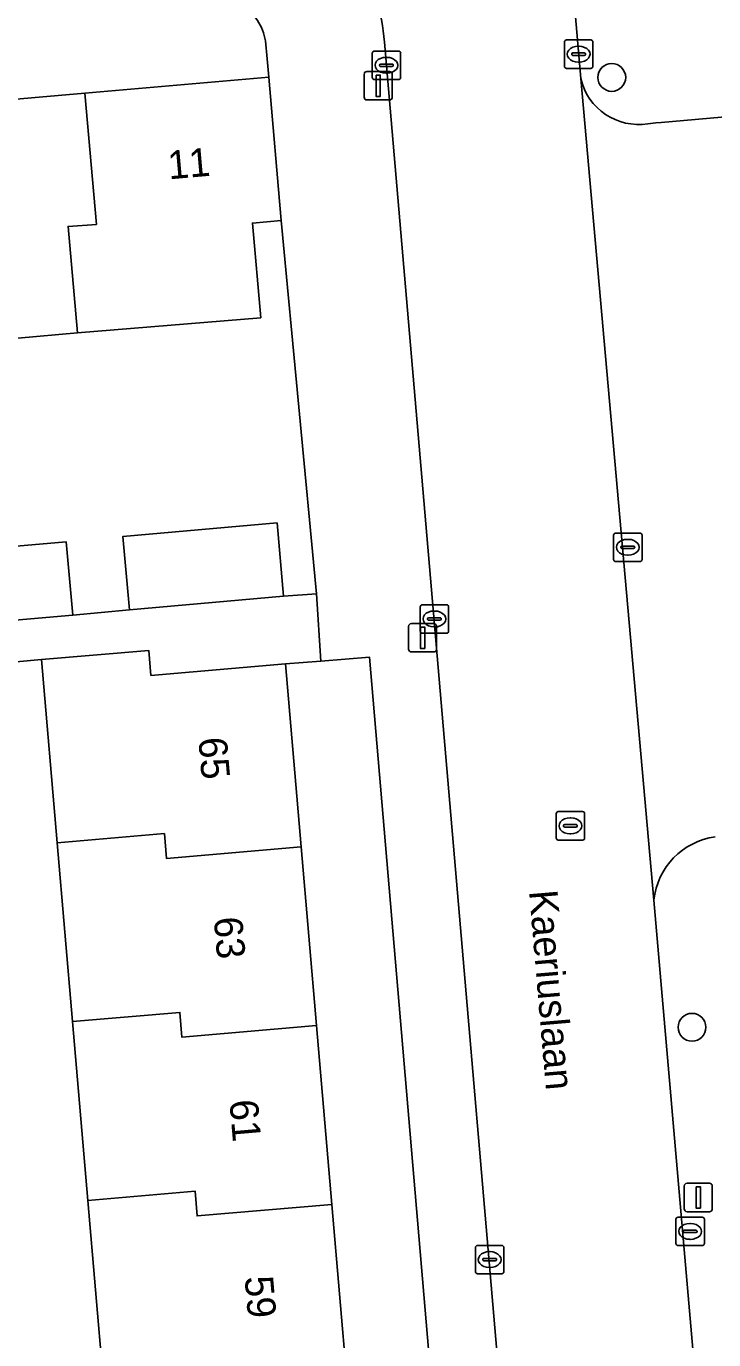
# Model space of a CAD drawing. Extents: x 162989 to 165008, y 383432 to 384338.
# Drawn here: x 164254.62 to 164278.81, y 383793.68 to 383839.91 of the extents above; entities that cross this region are included whole.
import ezdxf

# ---------------------------------------------------------------- set-up
doc = ezdxf.new("R2010")
doc.units = 0
for name, color, linetype in [('IMGEO_Boom', 7, 'Continuous'), ('IMGEO_Erf', 7, 'Continuous'), ('IMGEO_Kolk', 7, 'Continuous'), ('IMGEO_Lichtmast', 7, 'Continuous'), ('IMGEO_Openbare_ruimte_label', 7, 'Continuous'), ('IMGEO_Pand', 7, 'Continuous'), ('IMGEO_Pand_nummerreeks', 7, 'Continuous'), ('IMGEO_Parkeervlak_open', 7, 'Continuous'), ('IMGEO_Rijbaan_lokaal_open', 7, 'Continuous'), ('IMGEO_Rioolput', 7, 'Continuous'), ('IMGEO_Voetpad_open', 7, 'Continuous')]:
    doc.layers.add(name, color=color, linetype=linetype)

msp = doc.modelspace()

# ---------------------------------------------------------------- linework, layer by layer
at = {"layer": 'IMGEO_Boom'}
for centre in [(164275.225, 383838.112), (164278.049, 383804.682)]:
    msp.add_circle(centre, 0.489, dxfattribs=at)
at = {"layer": 'IMGEO_Erf'}
for points in [[(164250.367, 383837.007), (164256.685, 383837.559), (164263.156, 383838.124), (164263.099, 383838.763), (164263.042, 383839.402)], [(164250.758, 383821.307), (164256.031, 383821.767), (164256.257, 383819.183), (164258.25, 383819.376), (164258.024, 383821.957), (164263.448, 383822.431), (164263.674, 383819.85), (164264.836, 383819.943), (164263.597, 383833.074), (164262.582, 383832.985), (164262.873, 383829.653), (164256.421, 383829.12), (164250.119, 383828.565)], [(164254.222, 383747.711), (164264.474, 383748.657), (164267.353, 383748.917), (164267.509, 383748.927), (164267.665, 383748.942), (164267.2, 383754.094), (164264.008, 383753.82), (164263.936, 383754.656), (164260.586, 383754.368), (164260.032, 383760.818), (164259.491, 383767.112), (164258.95, 383773.407), (164258.41, 383779.702), (164257.869, 383785.996), (164257.329, 383792.291), (164256.788, 383798.586), (164256.247, 383804.882), (164255.707, 383811.176), (164255.153, 383817.622), (164246.215, 383816.801)]]:
    msp.add_lwpolyline(points, dxfattribs=at)
msp.add_lwpolyline([(164264.982, 383817.571), (164263.742, 383817.471), (164264.295, 383811.03), (164264.836, 383804.74), (164265.376, 383798.449), (164265.916, 383792.158), (164266.457, 383785.867), (164266.997, 383779.576), (164267.537, 383773.285), (164268.078, 383766.995), (164268.618, 383760.704), (164269.171, 383754.264), (164270.308, 383754.37), (164271.014, 383754.647), (164271.437, 383754.995), (164271.671, 383755.305), (164271.959, 383756.057), (164266.698, 383817.709)], close=True, dxfattribs=at)
msp.add_arc((164261.167, 383839.067), 1.904, 10.138, 103.5595, dxfattribs=at)
at = {"layer": 'IMGEO_Kolk'}
for p, q in [((164273.558, 383838.505), (164273.558, 383839.357)), ((164273.633, 383839.431), (164274.485, 383839.431)), ((164274.046, 383839.211), (164274.071, 383839.211)), ((164274.559, 383839.357), (164274.559, 383838.505)), ((164266.795, 383838.114), (164266.795, 383838.966)), ((164266.87, 383839.04), (164267.722, 383839.04)), ((164267.283, 383838.82), (164267.308, 383838.82)), ((164267.796, 383838.966), (164267.796, 383838.114)), ((164273.817, 383838.925), (164273.817, 383838.937)), ((164274.255, 383838.888), (164273.857, 383838.888)), ((164273.86, 383838.974), (164274.258, 383838.974)), ((164274.301, 383838.937), (164274.301, 383838.925)), ((164267.054, 383838.534), (164267.054, 383838.546)), ((164267.492, 383838.497), (164267.094, 383838.497)), ((164267.097, 383838.583), (164267.495, 383838.583)), ((164267.538, 383838.546), (164267.538, 383838.534)), ((164274.485, 383838.431), (164273.633, 383838.431)), ((164274.069, 383838.651), (164274.044, 383838.651)), ((164267.722, 383838.04), (164266.87, 383838.04)), ((164267.306, 383838.26), (164267.281, 383838.26)), ((164275.288, 383821.149), (164275.288, 383822.001)), ((164275.363, 383822.075), (164276.215, 383822.075)), ((164275.776, 383821.855), (164275.801, 383821.855)), ((164276.289, 383822.001), (164276.289, 383821.149)), ((164275.547, 383821.569), (164275.547, 383821.581)), ((164275.985, 383821.532), (164275.587, 383821.532)), ((164275.59, 383821.618), (164275.988, 383821.618)), ((164275.799, 383821.295), (164275.774, 383821.295)), ((164276.031, 383821.581), (164276.031, 383821.569)), ((164276.215, 383821.075), (164275.363, 383821.075)), ((164268.483, 383818.626), (164268.483, 383819.478)), ((164268.558, 383819.552), (164269.41, 383819.552)), ((164268.971, 383819.332), (164268.996, 383819.332)), ((164269.484, 383819.478), (164269.484, 383818.626)), ((164268.742, 383819.046), (164268.742, 383819.058)), ((164269.18, 383819.009), (164268.782, 383819.009)), ((164268.785, 383819.095), (164269.183, 383819.095)), ((164269.226, 383819.058), (164269.226, 383819.046)), ((164269.41, 383818.552), (164268.558, 383818.552)), ((164268.994, 383818.772), (164268.969, 383818.772)), ((164277.482, 383797.071), (164277.482, 383797.923)), ((164277.557, 383797.997), (164278.409, 383797.997)), ((164277.97, 383797.777), (164277.995, 383797.777)), ((164278.483, 383797.923), (164278.483, 383797.071)), ((164277.741, 383797.491), (164277.741, 383797.503)), ((164278.179, 383797.454), (164277.781, 383797.454)), ((164277.784, 383797.54), (164278.182, 383797.54)), ((164277.993, 383797.217), (164277.968, 383797.217)), ((164278.225, 383797.503), (164278.225, 383797.491)), ((164270.428, 383796.078), (164270.428, 383796.93)), ((164270.503, 383797.004), (164271.355, 383797.004)), ((164270.916, 383796.784), (164270.941, 383796.784)), ((164271.429, 383796.93), (164271.429, 383796.078)), ((164278.409, 383796.997), (164277.557, 383796.997)), ((164270.687, 383796.498), (164270.687, 383796.51)), ((164271.125, 383796.461), (164270.727, 383796.461)), ((164270.73, 383796.547), (164271.128, 383796.547)), ((164270.939, 383796.224), (164270.914, 383796.224)), ((164271.171, 383796.51), (164271.171, 383796.498)), ((164271.355, 383796.004), (164270.503, 383796.004))]:
    msp.add_line(p, q, dxfattribs=at)
for points in [[(164273.558, 383838.505), (164273.558, 383839.357)], [(164273.633, 383839.431), (164274.485, 383839.431)], [(164274.559, 383839.357), (164274.559, 383838.505)], [(164266.795, 383838.114), (164266.795, 383838.966)], [(164266.87, 383839.04), (164267.722, 383839.04)], [(164267.796, 383838.966), (164267.796, 383838.114)], [(164274.485, 383838.431), (164273.633, 383838.431)], [(164267.722, 383838.04), (164266.87, 383838.04)], [(164275.288, 383821.149), (164275.288, 383822.001)], [(164275.363, 383822.075), (164276.215, 383822.075)], [(164276.289, 383822.001), (164276.289, 383821.149)], [(164276.215, 383821.075), (164275.363, 383821.075)], [(164268.483, 383818.626), (164268.483, 383819.478)], [(164268.558, 383819.552), (164269.41, 383819.552)], [(164269.484, 383819.478), (164269.484, 383818.626)], [(164269.41, 383818.552), (164268.558, 383818.552)], [(164277.482, 383797.071), (164277.482, 383797.923)], [(164277.557, 383797.997), (164278.409, 383797.997)], [(164278.483, 383797.923), (164278.483, 383797.071)], [(164270.428, 383796.078), (164270.428, 383796.93)], [(164270.503, 383797.004), (164271.355, 383797.004)], [(164271.429, 383796.93), (164271.429, 383796.078)], [(164278.409, 383796.997), (164277.557, 383796.997)], [(164271.355, 383796.004), (164270.503, 383796.004)]]:
    msp.add_lwpolyline(points, dxfattribs=at)
for centre, radius, start, end in [((164273.635, 383839.355), 0.0765, 91.552, 178.448), ((164273.635, 383839.355), 0.0765, 91.552, 178.448), ((164274.483, 383839.355), 0.0765, 1.552, 88.448), ((164274.483, 383839.355), 0.0765, 1.552, 88.448), ((164266.872, 383838.964), 0.0765, 91.552, 178.448), ((164266.872, 383838.964), 0.0765, 91.552, 178.448), ((164267.72, 383838.964), 0.0765, 1.552, 88.448), ((164267.72, 383838.964), 0.0765, 1.552, 88.448), ((164273.857, 383838.934), 0.0403, 85.8775, 175.7526), ((164273.854, 383838.924), 0.0366, 178.938, 274.7102), ((164274.258, 383838.931), 0.043, 264.8664, 352.4533), ((164274.262, 383838.936), 0.0386, 1.7309, 96.639), ((164267.094, 383838.543), 0.0403, 85.8775, 175.7526), ((164267.091, 383838.533), 0.0366, 178.938, 274.7102), ((164267.495, 383838.54), 0.043, 264.8664, 352.4533), ((164267.499, 383838.545), 0.0386, 1.7309, 96.639), ((164273.635, 383838.507), 0.0765, 181.552, 268.448), ((164273.635, 383838.507), 0.0765, 181.552, 268.448), ((164274.483, 383838.507), 0.0765, 271.552, 358.448), ((164274.483, 383838.507), 0.0765, 271.552, 358.448), ((164266.872, 383838.116), 0.0765, 181.552, 268.448), ((164266.872, 383838.116), 0.0765, 181.552, 268.448), ((164267.72, 383838.116), 0.0765, 271.552, 358.448), ((164267.72, 383838.116), 0.0765, 271.552, 358.448), ((164275.365, 383821.999), 0.0765, 91.552, 178.448), ((164275.365, 383821.999), 0.0765, 91.552, 178.448), ((164276.213, 383821.999), 0.0765, 1.552, 88.448), ((164276.213, 383821.999), 0.0765, 1.552, 88.448), ((164275.587, 383821.578), 0.0403, 85.8775, 175.7526), ((164275.584, 383821.568), 0.0366, 178.938, 274.7102), ((164275.988, 383821.575), 0.043, 264.8664, 352.4533), ((164275.992, 383821.58), 0.0386, 1.7309, 96.639), ((164275.365, 383821.151), 0.0765, 181.552, 268.448), ((164275.365, 383821.151), 0.0765, 181.552, 268.448), ((164276.213, 383821.151), 0.0765, 271.552, 358.448), ((164276.213, 383821.151), 0.0765, 271.552, 358.448), ((164268.56, 383819.476), 0.0765, 91.552, 178.448), ((164268.56, 383819.476), 0.0765, 91.552, 178.448), ((164269.408, 383819.476), 0.0765, 1.552, 88.448), ((164269.408, 383819.476), 0.0765, 1.552, 88.448), ((164268.782, 383819.055), 0.0403, 85.8775, 175.7526), ((164268.779, 383819.045), 0.0366, 178.938, 274.7102), ((164269.183, 383819.052), 0.043, 264.8664, 352.4533), ((164269.187, 383819.057), 0.0386, 1.7309, 96.639), ((164268.56, 383818.628), 0.0765, 181.552, 268.448), ((164268.56, 383818.628), 0.0765, 181.552, 268.448), ((164269.408, 383818.628), 0.0765, 271.552, 358.448), ((164269.408, 383818.628), 0.0765, 271.552, 358.448), ((164277.559, 383797.921), 0.0765, 91.552, 178.448), ((164277.559, 383797.921), 0.0765, 91.552, 178.448), ((164278.407, 383797.921), 0.0765, 1.552, 88.448), ((164278.407, 383797.921), 0.0765, 1.552, 88.448), ((164277.781, 383797.5), 0.0403, 85.8775, 175.7526), ((164277.778, 383797.49), 0.0366, 178.938, 274.7102), ((164278.182, 383797.497), 0.043, 264.8664, 352.4533), ((164278.186, 383797.502), 0.0386, 1.7309, 96.639), ((164270.505, 383796.928), 0.0765, 91.552, 178.448), ((164270.505, 383796.928), 0.0765, 91.552, 178.448), ((164271.353, 383796.928), 0.0765, 1.552, 88.448), ((164271.353, 383796.928), 0.0765, 1.552, 88.448), ((164277.559, 383797.073), 0.0765, 181.552, 268.448), ((164277.559, 383797.073), 0.0765, 181.552, 268.448), ((164278.407, 383797.073), 0.0765, 271.552, 358.448), ((164278.407, 383797.073), 0.0765, 271.552, 358.448), ((164270.727, 383796.507), 0.0403, 85.8775, 175.7526), ((164270.724, 383796.497), 0.0366, 178.938, 274.7102), ((164271.128, 383796.504), 0.043, 264.8664, 352.4533), ((164271.132, 383796.509), 0.0386, 1.7309, 96.639), ((164270.505, 383796.08), 0.0765, 181.552, 268.448), ((164270.505, 383796.08), 0.0765, 181.552, 268.448), ((164271.353, 383796.08), 0.0765, 271.552, 358.448), ((164271.353, 383796.08), 0.0765, 271.552, 358.448)]:
    msp.add_arc(centre, radius, start, end, dxfattribs=at)
for centre, major_axis, ratio, start_param, end_param in [((164274.045, 383838.931), (-0.387, 0.002), 0.722429, 4.712389, 7.853982), ((164274.07, 383838.931), (-0.39, 0.002), 0.717154, 1.570796, 4.712389), ((164267.282, 383838.54), (-0.387, 0.002), 0.722429, 4.712389, 7.853982), ((164267.307, 383838.54), (-0.39, 0.002), 0.717154, 1.570796, 4.712389), ((164275.775, 383821.575), (-0.387, 0.002), 0.722429, 4.712389, 7.853982), ((164275.8, 383821.575), (-0.39, 0.002), 0.717154, 1.570796, 4.712389), ((164268.97, 383819.052), (-0.387, 0.002), 0.722429, 4.712389, 7.853982), ((164268.995, 383819.052), (-0.39, 0.002), 0.717154, 1.570796, 4.712389), ((164277.969, 383797.497), (-0.387, 0.002), 0.722429, 4.712389, 7.853982), ((164277.994, 383797.497), (-0.39, 0.002), 0.717154, 1.570796, 4.712389), ((164270.915, 383796.504), (-0.387, 0.002), 0.722429, 4.712389, 7.853982), ((164270.94, 383796.504), (-0.39, 0.002), 0.717154, 1.570796, 4.712389)]:
    msp.add_ellipse(centre, major_axis=major_axis, ratio=ratio, start_param=start_param, end_param=end_param, dxfattribs=at)
at = {"layer": 'IMGEO_Lichtmast'}
for p, q in [((164266.61, 383838.322), (164267.4, 383838.322)), ((164267.4, 383838.322), (164266.61, 383838.322)), ((164266.51, 383837.422), (164266.51, 383838.222)), ((164266.51, 383838.222), (164266.51, 383837.422)), ((164267.5, 383838.222), (164267.5, 383837.422)), ((164267.5, 383837.422), (164267.5, 383838.222)), ((164267.4, 383837.322), (164266.61, 383837.322)), ((164266.61, 383837.322), (164267.4, 383837.322)), ((164268.172, 383818.89), (164268.962, 383818.89)), ((164268.962, 383818.89), (164268.172, 383818.89)), ((164268.072, 383817.99), (164268.072, 383818.79)), ((164268.072, 383818.79), (164268.072, 383817.99)), ((164269.062, 383818.79), (164269.062, 383817.99)), ((164269.062, 383817.99), (164269.062, 383818.79)), ((164268.962, 383817.89), (164268.172, 383817.89)), ((164268.172, 383817.89), (164268.962, 383817.89)), ((164277.773, 383798.291), (164277.773, 383799.091)), ((164277.773, 383799.091), (164277.773, 383798.291)), ((164277.873, 383799.191), (164278.663, 383799.191)), ((164278.663, 383799.191), (164277.873, 383799.191)), ((164278.763, 383799.091), (164278.763, 383798.291)), ((164278.763, 383798.291), (164278.763, 383799.091)), ((164278.663, 383798.191), (164277.873, 383798.191)), ((164277.873, 383798.191), (164278.663, 383798.191))]:
    msp.add_line(p, q, dxfattribs=at)
for points in [[(164266.93, 383838.197), (164267.08, 383838.197), (164267.08, 383837.447), (164266.93, 383837.447), (164266.93, 383838.197)], [(164268.492, 383818.765), (164268.642, 383818.765), (164268.642, 383818.015), (164268.492, 383818.015), (164268.492, 383818.765)], [(164278.193, 383799.066), (164278.343, 383799.066), (164278.343, 383798.316), (164278.193, 383798.316), (164278.193, 383799.066)]]:
    msp.add_lwpolyline(points, dxfattribs=at)
for centre, start, end in [((164266.61, 383838.222), 90, 180), ((164266.61, 383838.222), 90, 180), ((164267.4, 383838.222), 0, 90), ((164267.4, 383838.222), 360, 90), ((164266.61, 383837.422), 180, 270), ((164266.61, 383837.422), 180, 270), ((164267.4, 383837.422), 270, 0), ((164267.4, 383837.422), 270, 0), ((164268.172, 383818.79), 90, 180), ((164268.172, 383818.79), 90, 180), ((164268.962, 383818.79), 0, 90), ((164268.962, 383818.79), 360, 90), ((164268.172, 383817.99), 180, 270), ((164268.172, 383817.99), 180, 270), ((164268.962, 383817.99), 270, 0), ((164268.962, 383817.99), 270, 0), ((164277.873, 383799.091), 90, 180), ((164277.873, 383799.091), 90, 180), ((164278.663, 383799.091), 0, 90), ((164278.663, 383799.091), 360, 90), ((164277.873, 383798.291), 180, 270), ((164277.873, 383798.291), 180, 270), ((164278.663, 383798.291), 270, 0), ((164278.663, 383798.291), 270, 0)]:
    msp.add_arc(centre, 0.1, start, end, dxfattribs=at)
at = {"layer": 'IMGEO_Pand'}
for points in [[(164256.421, 383829.12), (164262.873, 383829.653), (164262.582, 383832.985), (164263.597, 383833.074), (164263.156, 383838.124), (164256.685, 383837.559), (164257.089, 383832.937), (164256.091, 383832.87)], [(164256.421, 383829.12), (164256.091, 383832.87), (164257.089, 383832.937), (164256.685, 383837.559), (164250.367, 383837.007), (164250.771, 383832.384), (164249.789, 383832.315), (164250.119, 383828.565)], [(164263.674, 383819.85), (164263.448, 383822.431), (164258.024, 383821.957), (164258.25, 383819.376)], [(164250.985, 383818.723), (164256.257, 383819.183), (164256.031, 383821.767), (164250.758, 383821.307)], [(164255.707, 383811.176), (164259.485, 383811.501), (164259.556, 383810.625), (164264.295, 383811.03), (164263.742, 383817.471), (164259.007, 383817.064), (164258.931, 383817.946), (164255.153, 383817.622)], [(164255.707, 383811.176), (164256.247, 383804.882), (164260.027, 383805.207), (164260.094, 383804.334), (164264.836, 383804.74), (164264.295, 383811.03), (164259.556, 383810.625), (164259.485, 383811.501)], [(164265.376, 383798.449), (164264.836, 383804.74), (164260.094, 383804.334), (164260.027, 383805.207), (164256.247, 383804.882), (164256.788, 383798.586), (164260.569, 383798.912), (164260.632, 383798.043)], [(164257.329, 383792.291), (164261.111, 383792.617), (164261.17, 383791.752), (164265.916, 383792.158), (164265.376, 383798.449), (164260.632, 383798.043), (164260.569, 383798.912), (164256.788, 383798.586)]]:
    msp.add_lwpolyline(points, close=True, dxfattribs=at)
at = {"layer": 'IMGEO_Parkeervlak_open'}
for points in [[(164274.132, 383838.07), (164276.703, 383809.159)], [(164279.485, 383836.746), (164276.965, 383836.523), (164276.772, 383836.51), (164276.497, 383836.482)]]:
    msp.add_lwpolyline(points, dxfattribs=at)
for centre, radius, start, end in [((164276.171, 383838.551), 2.094, 193.2735, 278.9671), ((164279.214, 383808.882), 2.526, 98.0354, 173.7161)]:
    msp.add_arc(centre, radius, start, end, dxfattribs=at)
at = {"layer": 'IMGEO_Rijbaan_lokaal_open'}
for points in [[(164276.703, 383809.159), (164274.132, 383838.07), (164273.831, 383841.616)], [(164267.226, 383839.355), (164274.558, 383753.908)], [(164267.855, 383745.939), (164268.478, 383739.109), (164282.643, 383740.402), (164281.848, 383749.83), (164281.697, 383751.629), (164281.653, 383752.145), (164276.703, 383809.159)]]:
    msp.add_lwpolyline(points, dxfattribs=at)
msp.add_arc((164259.214, 383838.666), 8.042, 4.9141, 27.5453, dxfattribs=at)
at = {"layer": 'IMGEO_Rioolput'}
for p, q in [((164273.269, 383811.346), (164273.269, 383812.198)), ((164273.344, 383812.272), (164274.196, 383812.272)), ((164273.757, 383812.052), (164273.782, 383812.052)), ((164274.27, 383812.198), (164274.27, 383811.346)), ((164273.528, 383811.766), (164273.528, 383811.778)), ((164273.966, 383811.729), (164273.568, 383811.729)), ((164273.571, 383811.815), (164273.969, 383811.815)), ((164273.78, 383811.492), (164273.755, 383811.492)), ((164274.012, 383811.778), (164274.012, 383811.766)), ((164274.196, 383811.272), (164273.344, 383811.272))]:
    msp.add_line(p, q, dxfattribs=at)
for points in [[(164273.269, 383811.346), (164273.269, 383812.198)], [(164273.344, 383812.272), (164274.196, 383812.272)], [(164274.27, 383812.198), (164274.27, 383811.346)], [(164274.196, 383811.272), (164273.344, 383811.272)]]:
    msp.add_lwpolyline(points, dxfattribs=at)
for centre, radius, start, end in [((164273.346, 383812.196), 0.0765, 91.552, 178.448), ((164273.346, 383812.196), 0.0765, 91.552, 178.448), ((164274.194, 383812.196), 0.0765, 1.552, 88.448), ((164274.194, 383812.196), 0.0765, 1.552, 88.448), ((164273.568, 383811.775), 0.0403, 85.8775, 175.7526), ((164273.565, 383811.765), 0.0366, 178.938, 274.7102), ((164273.969, 383811.772), 0.043, 264.8664, 352.4533), ((164273.973, 383811.777), 0.0386, 1.7309, 96.639), ((164273.346, 383811.348), 0.0765, 181.552, 268.448), ((164273.346, 383811.348), 0.0765, 181.552, 268.448), ((164274.194, 383811.348), 0.0765, 271.552, 358.448), ((164274.194, 383811.348), 0.0765, 271.552, 358.448)]:
    msp.add_arc(centre, radius, start, end, dxfattribs=at)
for centre, major_axis, ratio, start_param, end_param in [((164273.756, 383811.772), (-0.387, 0.002), 0.722429, 4.712389, 7.853982), ((164273.781, 383811.772), (-0.39, 0.002), 0.717154, 1.570796, 4.712389)]:
    msp.add_ellipse(centre, major_axis=major_axis, ratio=ratio, start_param=start_param, end_param=end_param, dxfattribs=at)
at = {"layer": 'IMGEO_Voetpad_open'}
for points in [[(164276.497, 383836.482), (164276.772, 383836.51), (164276.965, 383836.523), (164279.485, 383836.746), (164282.767, 383837.036), (164282.544, 383839.333), (164282.274, 383842.569)], [(164273.831, 383841.616), (164274.132, 383838.07)], [(164263.042, 383839.402), (164263.099, 383838.763), (164263.156, 383838.124), (164263.597, 383833.074), (164264.836, 383819.943), (164264.982, 383817.571), (164266.698, 383817.709), (164271.959, 383756.057), (164272.106, 383754.336), (164273.811, 383750)], [(164274.558, 383753.908), (164267.226, 383839.355)], [(164246.215, 383816.801), (164255.153, 383817.622), (164258.931, 383817.946), (164259.007, 383817.064), (164263.742, 383817.471), (164264.982, 383817.571), (164264.836, 383819.943), (164263.674, 383819.85), (164258.25, 383819.376), (164256.257, 383819.183), (164250.985, 383818.723)], [(164276.703, 383809.159), (164281.653, 383752.145), (164281.697, 383751.629), (164281.759, 383751.538)]]:
    msp.add_lwpolyline(points, dxfattribs=at)
for centre, radius, start, end in [((164259.214, 383838.666), 8.042, 4.9141, 27.5453), ((164261.167, 383839.067), 1.904, 10.138, 103.5595), ((164276.171, 383838.551), 2.094, 193.2735, 278.9671), ((164279.214, 383808.882), 2.526, 98.0354, 173.7161)]:
    msp.add_arc(centre, radius, start, end, dxfattribs=at)

# ---------------------------------------------------------------- texts
at = {"layer": 'IMGEO_Openbare_ruimte_label'}
msp.add_text('Kaeriuslaan', height=1, rotation=274.8779, dxfattribs=at).set_placement((164272.313, 383809.475))
at = {"layer": 'IMGEO_Pand_nummerreeks'}
for s, rotation, p in [('11', 4.9906, (164259.644, 383834.525)), ('65', 274.9092, (164260.675, 383814.853)), ('63', 274.9092, (164261.218, 383808.533)), ('61', 274.9092, (164261.77, 383802.099)), ('59', 274.9092, (164262.304, 383795.891))]:
    msp.add_text(s, height=1, rotation=rotation, dxfattribs=at).set_placement(p)

doc.saveas('drawing.dxf')
